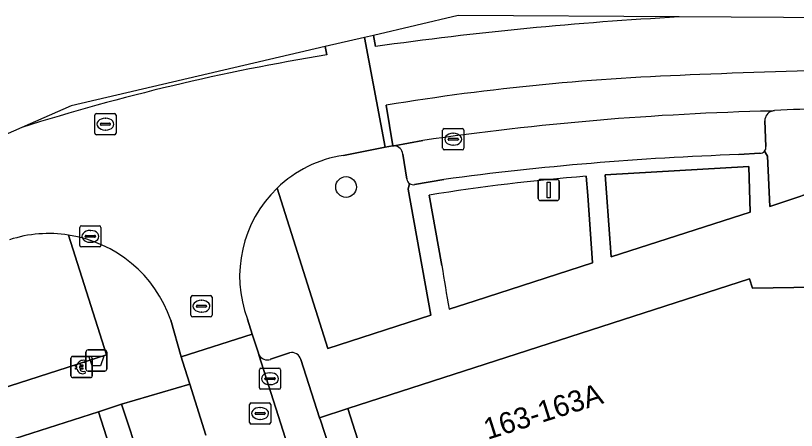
# Model space of a CAD drawing. Extents: x 159716 to 160783, y 383290 to 384031.
# Drawn here: x 160039.13 to 160076.06, y 383737.2 to 383756.82 of the extents above; entities that cross this region are included whole.
import ezdxf

# ---------------------------------------------------------------- set-up
doc = ezdxf.new("R2010")
doc.units = 0
for name, color, linetype in [('IMGEO_Afvalbak', 7, 'Continuous'), ('IMGEO_Betaalautomaat', 7, 'Continuous'), ('IMGEO_Boom', 7, 'Continuous'), ('IMGEO_Erf', 7, 'Continuous'), ('IMGEO_Groenvoorziening', 7, 'Continuous'), ('IMGEO_Kolk', 7, 'Continuous'), ('IMGEO_Lichtmast', 7, 'Continuous'), ('IMGEO_Pand', 7, 'Continuous'), ('IMGEO_Pand_nummerreeks', 7, 'Continuous'), ('IMGEO_Parkeervlak_open', 7, 'Continuous'), ('IMGEO_Rijbaan_lokaal_gesloten', 7, 'Continuous'), ('IMGEO_Rijbaan_lokaal_open', 7, 'Continuous'), ('IMGEO_Rioolput', 7, 'Continuous'), ('IMGEO_Voetpad_open', 7, 'Continuous')]:
    doc.layers.add(name, color=color, linetype=linetype)

msp = doc.modelspace()

# ---------------------------------------------------------------- linework, layer by layer
at = {"layer": 'IMGEO_Afvalbak'}
for p, q in [((160042.454, 383740.105), (160042.454, 383740.905)), ((160042.454, 383740.905), (160042.454, 383740.105)), ((160042.554, 383741.005), (160043.344, 383741.005)), ((160043.344, 383741.005), (160042.554, 383741.005)), ((160043.444, 383740.905), (160043.444, 383740.105)), ((160043.444, 383740.105), (160043.444, 383740.905)), ((160043.344, 383740.005), (160042.554, 383740.005)), ((160042.554, 383740.005), (160043.344, 383740.005))]:
    msp.add_line(p, q, dxfattribs=at)
msp.add_lwpolyline([(160042.597, 383740.719), (160043.301, 383740.719), (160043.152, 383740.249), (160042.746, 383740.249), (160042.597, 383740.719)], dxfattribs=at)
for centre, start, end in [((160042.554, 383740.905), 90, 180), ((160042.554, 383740.905), 90, 180), ((160043.344, 383740.905), 0, 90), ((160043.344, 383740.905), 360, 90), ((160042.554, 383740.105), 180, 270), ((160042.554, 383740.105), 180, 270), ((160043.344, 383740.105), 270, 0), ((160043.344, 383740.105), 270, 0)]:
    msp.add_arc(centre, 0.1, start, end, dxfattribs=at)
at = {"layer": 'IMGEO_Betaalautomaat'}
for p, q in [((160041.748, 383739.775), (160041.748, 383740.616)), ((160041.748, 383740.616), (160041.748, 383739.775)), ((160041.823, 383740.699), (160042.664, 383740.699)), ((160042.664, 383740.699), (160041.823, 383740.699)), ((160042.41, 383740.504), (160042.393, 383740.404)), ((160042.747, 383740.625), (160042.747, 383739.784)), ((160042.747, 383739.784), (160042.747, 383740.625)), ((160042.031, 383740.163), (160042.031, 383740.231)), ((160042.152, 383740.231), (160042.152, 383740.163)), ((160042.397, 383739.998), (160042.419, 383739.911)), ((160042.673, 383739.7), (160041.832, 383739.7)), ((160041.832, 383739.7), (160042.673, 383739.7))]:
    msp.add_line(p, q, dxfattribs=at)
for points in [[(160042.031, 383740.231), (160041.962, 383740.231), (160041.962, 383740.3), (160042.041, 383740.3)], [(160042.036, 383740.094), (160041.962, 383740.094), (160041.962, 383740.163), (160042.031, 383740.163)], [(160042.163, 383740.3), (160042.31, 383740.3), (160042.31, 383740.231), (160042.152, 383740.231)], [(160042.152, 383740.163), (160042.31, 383740.163), (160042.31, 383740.094), (160042.166, 383740.094)]]:
    msp.add_lwpolyline(points, dxfattribs=at)
for centre, radius, start, end in [((160041.826, 383740.622), 0.0779, 92.4484, 184.2845), ((160041.826, 383740.622), 0.0779, 92.4484, 184.2845), ((160042.324, 383740.224), 0.293, 73.014, 165.0139), ((160042.67, 383740.622), 0.0779, 2.4484, 94.2845), ((160042.67, 383740.622), 0.0779, 2.4484, 94.2845), ((160042.33, 383740.237), 0.179, 69.3236, 159.5683), ((160041.826, 383739.778), 0.0779, 182.4484, 274.2845), ((160041.826, 383739.778), 0.0779, 182.4484, 274.2845), ((160042.297, 383740.149), 0.267, 191.8096, 297.0389), ((160042.33, 383740.164), 0.179, 202.7625, 291.8693), ((160042.67, 383739.778), 0.0779, 272.4484, 4.2845), ((160042.67, 383739.778), 0.0779, 272.4484, 4.2845)]:
    msp.add_arc(centre, radius, start, end, dxfattribs=at)
at = {"layer": 'IMGEO_Boom'}
msp.add_circle((160054.759, 383748.711), 0.489, dxfattribs=at)
at = {"layer": 'IMGEO_Erf'}
msp.add_lwpolyline([(160044.134, 383738.449), (160043.048, 383738.087), (160043.944, 383735.28), (160045.064, 383735.641)], close=True, dxfattribs=at)
at = {"layer": 'IMGEO_Groenvoorziening'}
for points in [[(160075.016, 383752.333), (160074.886, 383752.303)], [(160074.567, 383751.844), (160074.611, 383750.626)], [(160057.042, 383750.663), (160056.976, 383750.664), (160056.95, 383750.664), (160056.602, 383750.595), (160054.635, 383750.207)], [(160074.555, 383750.401), (160074.691, 383750.162), (160074.798, 383747.796), (160077.808, 383748.803), (160080.298, 383748.799), (160080.289, 383750.299), (160080.401, 383750.558)], [(160057.638, 383749.076), (160057.448, 383750.268)], [(160066.187, 383748.315), (160066.122, 383749.223)], [(160051.5, 383748.657), (160053.904, 383741.07), (160058.763, 383742.654), (160057.692, 383748.606)], [(160057.692, 383748.606), (160057.764, 383748.875)], [(160058.687, 383748.331), (160059.29, 383744.996)], [(160059.636, 383742.937), (160060.865, 383743.335), (160066.416, 383745.131), (160066.187, 383748.315)], [(160035.247, 383743.012), (160035.462, 383742.808), (160036.994, 383738.707), (160043.435, 383740.769), (160041.636, 383746.441)]]:
    msp.add_lwpolyline(points, dxfattribs=at)
msp.add_lwpolyline([(160073.803, 383749.687), (160067.01, 383749.284), (160067.074, 383748.432), (160067.303, 383745.409), (160073.034, 383747.256), (160073.878, 383747.528)], close=True, dxfattribs=at)
for centre, radius, start, end in [((160075.061, 383751.841), 0.494, 110.7265, 179.6757), ((160080.326, 383628.642), 123.805, 90.21915, 92.45796), ((160056.99, 383750.203), 0.463, 8.0528, 83.5208), ((160074.362, 383750.569), 0.256, 319.0818, 12.9656), ((160055.51, 383744.492), 5.781, 98.7027, 133.9145), ((160057.944, 383749.128), 0.31, 189.5904, 234.574), ((160074.236, 383650.161), 99.394, 94.68242, 99.00009), ((160040.712, 383740.415), 6.096, 81.2801, 107.8808), ((160140.684, 383757.615), 82.366, 188.81281, 190.26522)]:
    msp.add_arc(centre, radius, start, end, dxfattribs=at)
at = {"layer": 'IMGEO_Kolk'}
for p, q in [((160059.328, 383750.544), (160059.328, 383751.396)), ((160059.403, 383751.47), (160060.255, 383751.47)), ((160059.816, 383751.25), (160059.841, 383751.25)), ((160060.329, 383751.396), (160060.329, 383750.544)), ((160059.587, 383750.964), (160059.587, 383750.976)), ((160060.025, 383750.927), (160059.627, 383750.927)), ((160059.63, 383751.013), (160060.028, 383751.013)), ((160060.071, 383750.976), (160060.071, 383750.964)), ((160060.255, 383750.47), (160059.403, 383750.47)), ((160059.839, 383750.69), (160059.814, 383750.69)), ((160042.167, 383745.951), (160042.167, 383746.803)), ((160042.242, 383746.877), (160043.094, 383746.877)), ((160043.168, 383746.803), (160043.168, 383745.951)), ((160042.469, 383746.42), (160042.867, 383746.42)), ((160042.655, 383746.657), (160042.68, 383746.657)), ((160042.426, 383746.371), (160042.426, 383746.383)), ((160042.864, 383746.334), (160042.466, 383746.334)), ((160042.678, 383746.097), (160042.653, 383746.097)), ((160042.91, 383746.383), (160042.91, 383746.371)), ((160043.094, 383745.877), (160042.242, 383745.877)), ((160050.735, 383740.146), (160051.587, 383740.146)), ((160050.66, 383739.22), (160050.66, 383740.072)), ((160051.148, 383739.926), (160051.173, 383739.926)), ((160051.661, 383740.072), (160051.661, 383739.22)), ((160050.919, 383739.64), (160050.919, 383739.652)), ((160051.357, 383739.603), (160050.959, 383739.603)), ((160050.962, 383739.689), (160051.36, 383739.689)), ((160051.403, 383739.652), (160051.403, 383739.64)), ((160051.587, 383739.146), (160050.735, 383739.146)), ((160051.171, 383739.366), (160051.146, 383739.366))]:
    msp.add_line(p, q, dxfattribs=at)
for points in [[(160059.328, 383750.544), (160059.328, 383751.396)], [(160059.403, 383751.47), (160060.255, 383751.47)], [(160060.329, 383751.396), (160060.329, 383750.544)], [(160060.255, 383750.47), (160059.403, 383750.47)], [(160042.167, 383745.951), (160042.167, 383746.803)], [(160042.242, 383746.877), (160043.094, 383746.877)], [(160043.168, 383746.803), (160043.168, 383745.951)], [(160043.094, 383745.877), (160042.242, 383745.877)], [(160050.735, 383740.146), (160051.587, 383740.146)], [(160050.66, 383739.22), (160050.66, 383740.072)], [(160051.661, 383740.072), (160051.661, 383739.22)], [(160051.587, 383739.146), (160050.735, 383739.146)]]:
    msp.add_lwpolyline(points, dxfattribs=at)
for centre, radius, start, end in [((160059.405, 383751.394), 0.0765, 91.552, 178.448), ((160059.405, 383751.394), 0.0765, 91.552, 178.448), ((160060.253, 383751.394), 0.0765, 1.552, 88.448), ((160060.253, 383751.394), 0.0765, 1.552, 88.448), ((160059.627, 383750.973), 0.0403, 85.8775, 175.7526), ((160059.624, 383750.963), 0.0366, 178.938, 274.7102), ((160060.028, 383750.97), 0.043, 264.8664, 352.4533), ((160060.032, 383750.975), 0.0386, 1.7309, 96.639), ((160059.405, 383750.546), 0.0765, 181.552, 268.448), ((160059.405, 383750.546), 0.0765, 181.552, 268.448), ((160060.253, 383750.546), 0.0765, 271.552, 358.448), ((160060.253, 383750.546), 0.0765, 271.552, 358.448), ((160042.244, 383746.801), 0.0765, 91.552, 178.448), ((160042.244, 383746.801), 0.0765, 91.552, 178.448), ((160043.092, 383746.801), 0.0765, 1.552, 88.448), ((160043.092, 383746.801), 0.0765, 1.552, 88.448), ((160042.466, 383746.38), 0.0403, 85.8775, 175.7526), ((160042.871, 383746.382), 0.0386, 1.7309, 96.639), ((160042.463, 383746.37), 0.0366, 178.938, 274.7102), ((160042.867, 383746.377), 0.043, 264.8664, 352.4533), ((160042.244, 383745.953), 0.0765, 181.552, 268.448), ((160042.244, 383745.953), 0.0765, 181.552, 268.448), ((160043.092, 383745.953), 0.0765, 271.552, 358.448), ((160043.092, 383745.953), 0.0765, 271.552, 358.448), ((160050.737, 383740.07), 0.0765, 91.552, 178.448), ((160050.737, 383740.07), 0.0765, 91.552, 178.448), ((160051.585, 383740.07), 0.0765, 1.552, 88.448), ((160051.585, 383740.07), 0.0765, 1.552, 88.448), ((160050.959, 383739.649), 0.0403, 85.8775, 175.7526), ((160050.956, 383739.639), 0.0366, 178.938, 274.7102), ((160051.36, 383739.646), 0.043, 264.8664, 352.4533), ((160051.364, 383739.651), 0.0386, 1.7309, 96.639), ((160050.737, 383739.222), 0.0765, 181.552, 268.448), ((160050.737, 383739.222), 0.0765, 181.552, 268.448), ((160051.585, 383739.222), 0.0765, 271.552, 358.448), ((160051.585, 383739.222), 0.0765, 271.552, 358.448)]:
    msp.add_arc(centre, radius, start, end, dxfattribs=at)
for centre, major_axis, ratio, start_param, end_param in [((160059.815, 383750.97), (-0.387, 0.002), 0.722429, 4.712389, 7.853982), ((160059.84, 383750.97), (-0.39, 0.002), 0.717154, 1.570796, 4.712389), ((160042.654, 383746.377), (-0.387, 0.002), 0.722429, 4.712389, 7.853982), ((160042.679, 383746.377), (-0.39, 0.002), 0.717154, 1.570796, 4.712389), ((160051.147, 383739.646), (-0.387, 0.002), 0.722429, 4.712389, 7.853982), ((160051.172, 383739.646), (-0.39, 0.002), 0.717154, 1.570796, 4.712389)]:
    msp.add_ellipse(centre, major_axis=major_axis, ratio=ratio, start_param=start_param, end_param=end_param, dxfattribs=at)
at = {"layer": 'IMGEO_Lichtmast'}
for p, q in [((160063.949, 383749.069), (160064.739, 383749.069)), ((160064.739, 383749.069), (160063.949, 383749.069)), ((160063.849, 383748.169), (160063.849, 383748.969)), ((160063.849, 383748.969), (160063.849, 383748.169)), ((160064.839, 383748.969), (160064.839, 383748.169)), ((160064.839, 383748.169), (160064.839, 383748.969)), ((160064.739, 383748.069), (160063.949, 383748.069)), ((160063.949, 383748.069), (160064.739, 383748.069))]:
    msp.add_line(p, q, dxfattribs=at)
msp.add_lwpolyline([(160064.269, 383748.944), (160064.419, 383748.944), (160064.419, 383748.194), (160064.269, 383748.194), (160064.269, 383748.944)], dxfattribs=at)
for centre, start, end in [((160063.949, 383748.969), 90, 180), ((160063.949, 383748.969), 90, 180), ((160064.739, 383748.969), 0, 90), ((160064.739, 383748.969), 360, 90), ((160063.949, 383748.169), 180, 270), ((160063.949, 383748.169), 180, 270), ((160064.739, 383748.169), 270, 0), ((160064.739, 383748.169), 270, 0)]:
    msp.add_arc(centre, 0.1, start, end, dxfattribs=at)
at = {"layer": 'IMGEO_Pand'}
msp.add_lwpolyline([(160089.684, 383691.98), (160085.718, 383705.927), (160085.28, 383707.469), (160078.32, 383731.948), (160077.893, 383733.449), (160077.721, 383734.353), (160077.468, 383742.909), (160077.467, 383743.109), (160077.018, 383743.115), (160077.303, 383744.324), (160077.049, 383744.402), (160076.918, 383743.972), (160073.988, 383743.935), (160073.846, 383744.362), (160054.838, 383738.238), (160058.187, 383727.757), (160060.753, 383728.572), (160060.86, 383728.233), (160074.873, 383732.49), (160076.089, 383728.211), (160071.395, 383726.876), (160079.315, 383699.02), (160078.292, 383698.563)], dxfattribs=at)
msp.add_lwpolyline([(160045.064, 383735.641), (160043.944, 383735.28), (160043.048, 383738.087), (160038.299, 383736.567), (160038.543, 383735.805), (160038.339, 383735.74), (160042.851, 383721.612), (160044.951, 383722.282), (160042.947, 383728.56), (160046.886, 383729.818)], close=True, dxfattribs=at)
at = {"layer": 'IMGEO_Parkeervlak_open'}
for points in [[(160074.611, 383750.626), (160074.567, 383751.844)], [(160058.385, 383750.913), (160057.042, 383750.663)], [(160057.448, 383750.268), (160057.638, 383749.076)], [(160073.333, 383750.243), (160074.336, 383750.315)], [(160058.004, 383748.828), (160059.387, 383749.066)], [(160052.086, 383740.865), (160051.189, 383740.563)], [(160050.641, 383740.777), (160051.89, 383736.815), (160054.272, 383729.51)], [(160053.545, 383737.693), (160053.509, 383737.802), (160052.613, 383740.552)], [(160055.786, 383730.777), (160053.545, 383737.693)]]:
    msp.add_lwpolyline(points, dxfattribs=at)
for centre, radius, start, end in [((160078.015, 383616.524), 135.815, 91.31996, 98.31019), ((160075.061, 383751.841), 0.494, 110.7265, 179.6757), ((160056.99, 383750.203), 0.463, 8.0528, 83.5208), ((160074.362, 383750.569), 0.256, 319.0818, 12.9656), ((160078.082, 383610.764), 139.56, 91.95004, 97.69828), ((160074.363, 383750.567), 0.253, 263.7713, 319.108), ((160057.944, 383749.128), 0.31, 189.5904, 234.574), ((160057.937, 383749.121), 0.301, 234.9249, 282.9147), ((160052.205, 383740.465), 0.418, 12.0818, 106.5037), ((160051.031, 383740.968), 0.435, 206.0733, 291.2643)]:
    msp.add_arc(centre, radius, start, end, dxfattribs=at)
at = {"layer": 'IMGEO_Rijbaan_lokaal_gesloten'}
for points in [[(160070.507, 383756.75), (160060.066, 383756.815), (160056.05, 383755.879), (160056.144, 383755.35)], [(160053.847, 383754.958), (160053.776, 383755.35), (160041.756, 383752.55), (160039.42, 383751.527)], [(160056.662, 383752.58), (160056.976, 383750.664), (160057.042, 383750.663), (160058.385, 383750.913)], [(160074.886, 383752.303), (160075.016, 383752.333)]]:
    msp.add_lwpolyline(points, dxfattribs=at)
for centre, radius, start, end in [((160079.801, 383586.966), 170.038, 93.13312, 97.9974), ((160070.548, 383652.693), 103.62, 99.27528, 107.48207), ((160085.551, 383434.587), 319.746, 89.59108, 92.51971), ((160074.946, 383641.595), 112.481, 91.75861, 99.35499), ((160078.015, 383616.524), 135.815, 91.31996, 98.31019), ((160080.326, 383628.642), 123.805, 90.21915, 92.45796)]:
    msp.add_arc(centre, radius, start, end, dxfattribs=at)
at = {"layer": 'IMGEO_Rijbaan_lokaal_open'}
for points in [[(160132.143, 383756.363), (160070.507, 383756.75)], [(160054.635, 383750.207), (160056.602, 383750.595), (160055.636, 383755.783), (160053.776, 383755.35), (160053.847, 383754.958)], [(160056.144, 383755.35), (160056.05, 383755.879), (160055.636, 383755.783), (160056.602, 383750.595), (160056.95, 383750.664), (160056.976, 383750.664), (160056.662, 383752.58)], [(160039.42, 383751.527), (160034.25, 383749.262)], [(160046.473, 383742.411), (160046.964, 383740.681), (160050.32, 383741.76), (160050.092, 383742.466)], [(160055.337, 383726.085), (160054.272, 383729.51), (160051.89, 383736.815), (160050.641, 383740.777), (160050.614, 383740.847), (160050.32, 383741.76), (160046.964, 383740.681), (160047.02, 383740.483), (160047.368, 383739.386), (160048.131, 383736.984)]]:
    msp.add_lwpolyline(points, dxfattribs=at)
for centre, radius, start, end in [((160079.801, 383586.966), 170.038, 93.13312, 97.9974), ((160070.548, 383652.693), 103.62, 99.27528, 107.48207), ((160085.551, 383434.587), 319.746, 89.59108, 92.51971), ((160074.946, 383641.595), 112.481, 91.75861, 99.35499), ((160055.51, 383744.492), 5.781, 98.7027, 133.9145), ((160055.509, 383744.49), 5.782, 133.8889, 200.4858), ((160040.712, 383740.415), 6.096, 81.2801, 107.8808), ((160040.714, 383740.417), 6.094, 19.101, 81.2995)]:
    msp.add_arc(centre, radius, start, end, dxfattribs=at)
at = {"layer": 'IMGEO_Rioolput'}
for p, q in [((160042.877, 383751.257), (160042.877, 383752.109)), ((160042.952, 383752.183), (160043.804, 383752.183)), ((160043.365, 383751.963), (160043.39, 383751.963)), ((160043.878, 383752.109), (160043.878, 383751.257)), ((160043.136, 383751.677), (160043.136, 383751.689)), ((160043.574, 383751.64), (160043.176, 383751.64)), ((160043.179, 383751.726), (160043.577, 383751.726)), ((160043.62, 383751.689), (160043.62, 383751.677)), ((160043.388, 383751.403), (160043.363, 383751.403)), ((160043.804, 383751.183), (160042.952, 383751.183)), ((160047.419, 383742.648), (160047.419, 383743.5)), ((160047.494, 383743.574), (160048.346, 383743.574)), ((160048.42, 383743.5), (160048.42, 383742.648)), ((160047.678, 383743.068), (160047.678, 383743.08)), ((160047.721, 383743.117), (160048.119, 383743.117)), ((160047.907, 383743.354), (160047.932, 383743.354)), ((160048.162, 383743.08), (160048.162, 383743.068)), ((160048.116, 383743.031), (160047.718, 383743.031)), ((160047.93, 383742.794), (160047.905, 383742.794)), ((160048.346, 383742.574), (160047.494, 383742.574)), ((160050.194, 383737.578), (160050.194, 383738.43)), ((160050.269, 383738.504), (160051.121, 383738.504)), ((160050.682, 383738.284), (160050.707, 383738.284)), ((160051.195, 383738.43), (160051.195, 383737.578)), ((160050.453, 383737.998), (160050.453, 383738.01)), ((160050.891, 383737.961), (160050.493, 383737.961)), ((160050.496, 383738.047), (160050.894, 383738.047)), ((160050.937, 383738.01), (160050.937, 383737.998)), ((160050.705, 383737.724), (160050.68, 383737.724)), ((160051.121, 383737.504), (160050.269, 383737.504))]:
    msp.add_line(p, q, dxfattribs=at)
for points in [[(160042.877, 383751.257), (160042.877, 383752.109)], [(160042.952, 383752.183), (160043.804, 383752.183)], [(160043.878, 383752.109), (160043.878, 383751.257)], [(160043.804, 383751.183), (160042.952, 383751.183)], [(160047.419, 383742.648), (160047.419, 383743.5)], [(160047.494, 383743.574), (160048.346, 383743.574)], [(160048.42, 383743.5), (160048.42, 383742.648)], [(160048.346, 383742.574), (160047.494, 383742.574)], [(160050.194, 383737.578), (160050.194, 383738.43)], [(160050.269, 383738.504), (160051.121, 383738.504)], [(160051.195, 383738.43), (160051.195, 383737.578)], [(160051.121, 383737.504), (160050.269, 383737.504)]]:
    msp.add_lwpolyline(points, dxfattribs=at)
for centre, radius, start, end in [((160042.954, 383752.107), 0.0765, 91.552, 178.448), ((160042.954, 383752.107), 0.0765, 91.552, 178.448), ((160043.802, 383752.107), 0.0765, 1.552, 88.448), ((160043.802, 383752.107), 0.0765, 1.552, 88.448), ((160043.176, 383751.686), 0.0403, 85.8775, 175.7526), ((160043.173, 383751.676), 0.0366, 178.938, 274.7102), ((160043.577, 383751.683), 0.043, 264.8664, 352.4533), ((160043.581, 383751.688), 0.0386, 1.7309, 96.639), ((160042.954, 383751.259), 0.0765, 181.552, 268.448), ((160042.954, 383751.259), 0.0765, 181.552, 268.448), ((160043.802, 383751.259), 0.0765, 271.552, 358.448), ((160043.802, 383751.259), 0.0765, 271.552, 358.448), ((160047.496, 383743.498), 0.0765, 91.552, 178.448), ((160047.496, 383743.498), 0.0765, 91.552, 178.448), ((160048.344, 383743.498), 0.0765, 1.552, 88.448), ((160048.344, 383743.498), 0.0765, 1.552, 88.448), ((160047.718, 383743.077), 0.0403, 85.8775, 175.7526), ((160047.715, 383743.067), 0.0366, 178.938, 274.7102), ((160048.119, 383743.074), 0.043, 264.8664, 352.4533), ((160048.123, 383743.079), 0.0386, 1.7309, 96.639), ((160047.496, 383742.65), 0.0765, 181.552, 268.448), ((160047.496, 383742.65), 0.0765, 181.552, 268.448), ((160048.344, 383742.65), 0.0765, 271.552, 358.448), ((160048.344, 383742.65), 0.0765, 271.552, 358.448), ((160050.271, 383738.428), 0.0765, 91.552, 178.448), ((160050.271, 383738.428), 0.0765, 91.552, 178.448), ((160051.119, 383738.428), 0.0765, 1.552, 88.448), ((160051.119, 383738.428), 0.0765, 1.552, 88.448), ((160050.493, 383738.007), 0.0403, 85.8775, 175.7526), ((160050.49, 383737.997), 0.0366, 178.938, 274.7102), ((160050.894, 383738.004), 0.043, 264.8664, 352.4533), ((160050.898, 383738.009), 0.0386, 1.7309, 96.639), ((160050.271, 383737.58), 0.0765, 181.552, 268.448), ((160050.271, 383737.58), 0.0765, 181.552, 268.448), ((160051.119, 383737.58), 0.0765, 271.552, 358.448), ((160051.119, 383737.58), 0.0765, 271.552, 358.448)]:
    msp.add_arc(centre, radius, start, end, dxfattribs=at)
for centre, major_axis, ratio, start_param, end_param in [((160043.364, 383751.683), (-0.387, 0.002), 0.722429, 4.712389, 7.853982), ((160043.389, 383751.683), (-0.39, 0.002), 0.717154, 1.570796, 4.712389), ((160047.906, 383743.074), (-0.387, 0.002), 0.722429, 4.712389, 7.853982), ((160047.931, 383743.074), (-0.39, 0.002), 0.717154, 1.570796, 4.712389), ((160050.681, 383738.004), (-0.387, 0.002), 0.722429, 4.712389, 7.853982), ((160050.706, 383738.004), (-0.39, 0.002), 0.717154, 1.570796, 4.712389)]:
    msp.add_ellipse(centre, major_axis=major_axis, ratio=ratio, start_param=start_param, end_param=end_param, dxfattribs=at)
at = {"layer": 'IMGEO_Voetpad_open'}
for points in [[(160080.401, 383750.558), (160080.289, 383750.299), (160080.298, 383748.799), (160077.808, 383748.803), (160074.798, 383747.796), (160074.691, 383750.162), (160074.555, 383750.401)], [(160074.336, 383750.315), (160073.333, 383750.243)], [(160059.387, 383749.066), (160058.004, 383748.828)], [(160066.122, 383749.223), (160066.187, 383748.315)], [(160057.764, 383748.875), (160057.692, 383748.606), (160058.763, 383742.654), (160053.904, 383741.07), (160051.5, 383748.657)], [(160059.29, 383744.996), (160058.687, 383748.331)], [(160066.187, 383748.315), (160066.416, 383745.131), (160060.865, 383743.335), (160059.636, 383742.937)], [(160041.636, 383746.441), (160043.435, 383740.769), (160036.994, 383738.707), (160035.462, 383742.808), (160035.247, 383743.012)], [(160052.613, 383740.552), (160053.509, 383737.802), (160054.838, 383738.238), (160073.846, 383744.362), (160073.988, 383743.935), (160076.918, 383743.972), (160077.049, 383744.402), (160077.303, 383744.324), (160077.018, 383743.115), (160077.467, 383743.109), (160077.468, 383742.909), (160079.887, 383742.919), (160079.829, 383746.321), (160084.576, 383746.335), (160130.817, 383746.508), (160135.553, 383746.525), (160137.981, 383746.534), (160143.925, 383746.551)], [(159981.364, 383709.727), (159989.085, 383713.586), (160000, 383719.048), (160013.409, 383725.759), (160016.527, 383727.351), (160017.064, 383726.226), (160017.319, 383726.307), (160019.625, 383727.043), (160018.591, 383730.282), (160023.104, 383731.723), (160038.299, 383736.567), (160043.048, 383738.087), (160044.134, 383738.449), (160047.368, 383739.386), (160047.02, 383740.483), (160046.964, 383740.681), (160046.473, 383742.411)], [(160050.092, 383742.466), (160050.32, 383741.76), (160050.614, 383740.847), (160050.641, 383740.777)], [(160051.189, 383740.563), (160052.086, 383740.865)], [(160048.131, 383736.984), (160047.368, 383739.386), (160044.134, 383738.449), (160045.064, 383735.641), (160046.886, 383729.818), (160050.608, 383718.075), (160050.709, 383717.756), (160051.64, 383714.915), (160052.422, 383712.609), (160053.819, 383708.237), (160063.297, 383678.615), (160064.684, 383674.242), (160065.407, 383671.987), (160070.494, 383656.077), (160071.203, 383653.856), (160072.621, 383649.414), (160088.478, 383599.828)], [(160058.187, 383727.757), (160054.838, 383738.238), (160053.509, 383737.802), (160053.545, 383737.693), (160055.786, 383730.777)]]:
    msp.add_lwpolyline(points, dxfattribs=at)
msp.add_lwpolyline([(160073.878, 383747.528), (160073.034, 383747.256), (160067.303, 383745.409), (160067.074, 383748.432), (160067.01, 383749.284), (160073.803, 383749.687)], close=True, dxfattribs=at)
for centre, radius, start, end in [((160078.082, 383610.764), 139.56, 91.95004, 97.69828), ((160074.363, 383750.567), 0.253, 263.7713, 319.108), ((160074.236, 383650.161), 99.394, 94.68242, 99.00009), ((160055.509, 383744.49), 5.782, 133.8889, 200.4858), ((160057.937, 383749.121), 0.301, 234.9249, 282.9147), ((160040.714, 383740.417), 6.094, 19.101, 81.2995), ((160140.684, 383757.615), 82.366, 188.81281, 190.26522), ((160052.205, 383740.465), 0.418, 12.0818, 106.5037), ((160051.031, 383740.968), 0.435, 206.0733, 291.2643)]:
    msp.add_arc(centre, radius, start, end, dxfattribs=at)

# ---------------------------------------------------------------- texts
at = {"layer": 'IMGEO_Pand_nummerreeks'}
msp.add_text('163-163A', height=1, rotation=17.4981, dxfattribs=at).set_placement((160061.46, 383736.755))

doc.saveas('drawing.dxf')
